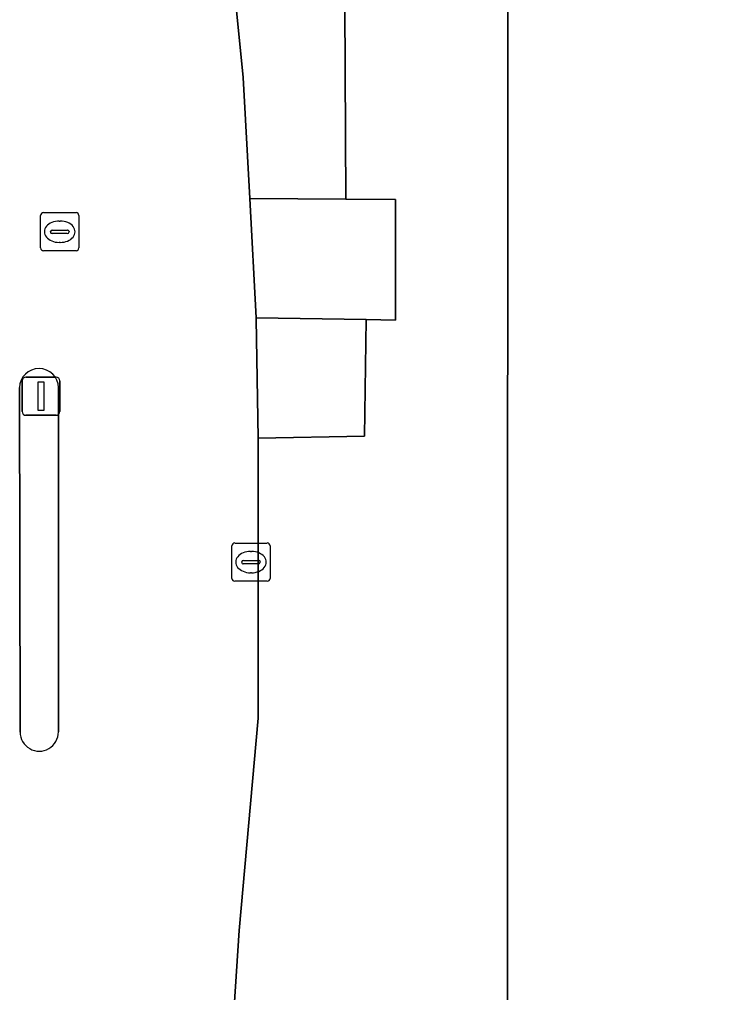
# Model space of a CAD drawing. Extents: x 161477 to 163040, y 383680 to 384871.
# Drawn here: x 162229.95 to 162248.4, y 384121.99 to 384147.47 of the extents above; entities that cross this region are included whole.
import ezdxf

# ---------------------------------------------------------------- set-up
doc = ezdxf.new("R2010")
doc.units = 0
for name, color, linetype in [('IMGEO_Groenvoorziening', 7, 'Continuous'), ('IMGEO_Kolk', 7, 'Continuous'), ('IMGEO_Lichtmast', 7, 'Continuous'), ('IMGEO_Pand', 7, 'Continuous'), ('IMGEO_Parkeervlak_open', 7, 'Continuous'), ('IMGEO_Rijbaan_lokaal_open', 7, 'Continuous'), ('IMGEO_Rioolput', 7, 'Continuous'), ('IMGEO_Verkeerseiland_open', 7, 'Continuous'), ('IMGEO_Voetpad_open', 7, 'Continuous')]:
    doc.layers.add(name, color=color, linetype=linetype)

msp = doc.modelspace()

# ---------------------------------------------------------------- linework, layer by layer
at = {"layer": 'IMGEO_Groenvoorziening'}
for points in [[(162248.405, 384167.14), (162245.773, 384169.203), (162242.33, 384167.945), (162241.874, 384167.195), (162241.584, 384166.753), (162240.168, 384166.768), (162238.62, 384161.657), (162238.438, 384152.932), (162238.494, 384142.77), (162239.793, 384142.762), (162239.792, 384142.448), (162239.79, 384139.875), (162239.789, 384139.602), (162239.023, 384139.615), (162238.983, 384136.559), (162236.195, 384136.512), (162236.197, 384129.171), (162235.704, 384123.615), (162235.441, 384119.614)], [(162242.728, 384115.62), (162242.731, 384160.713), (162242.727, 384161.62)]]:
    msp.add_lwpolyline(points, dxfattribs=at)
at = {"layer": 'IMGEO_Kolk'}
for p, q in [((162235.509, 384132.836), (162235.509, 384133.688)), ((162235.584, 384133.762), (162236.436, 384133.762)), ((162236.51, 384133.688), (162236.51, 384132.836)), ((162235.997, 384133.542), (162236.022, 384133.542)), ((162235.768, 384133.256), (162235.768, 384133.268)), ((162236.206, 384133.219), (162235.808, 384133.219)), ((162235.811, 384133.305), (162236.209, 384133.305)), ((162236.252, 384133.268), (162236.252, 384133.256)), ((162236.02, 384132.982), (162235.995, 384132.982)), ((162236.436, 384132.762), (162235.584, 384132.762))]:
    msp.add_line(p, q, dxfattribs=at)
for points in [[(162235.509, 384132.836), (162235.509, 384133.688)], [(162235.584, 384133.762), (162236.436, 384133.762)], [(162236.51, 384133.688), (162236.51, 384132.836)], [(162236.436, 384132.762), (162235.584, 384132.762)]]:
    msp.add_lwpolyline(points, dxfattribs=at)
for centre, radius, start, end in [((162235.586, 384133.686), 0.0765, 91.552, 178.448), ((162235.586, 384133.686), 0.0765, 91.552, 178.448), ((162236.434, 384133.686), 0.0765, 1.552, 88.448), ((162236.434, 384133.686), 0.0765, 1.552, 88.448), ((162235.808, 384133.265), 0.0403, 85.8775, 175.7526), ((162235.805, 384133.255), 0.0366, 178.938, 274.7102), ((162236.209, 384133.262), 0.043, 264.8664, 352.4533), ((162236.213, 384133.267), 0.0386, 1.7309, 96.639), ((162235.586, 384132.838), 0.0765, 181.552, 268.448), ((162235.586, 384132.838), 0.0765, 181.552, 268.448), ((162236.434, 384132.838), 0.0765, 271.552, 358.448), ((162236.434, 384132.838), 0.0765, 271.552, 358.448)]:
    msp.add_arc(centre, radius, start, end, dxfattribs=at)
for centre, major_axis, ratio, start_param, end_param in [((162235.996, 384133.262), (-0.387, 0.002), 0.722429, 4.712389, 7.853982), ((162236.021, 384133.262), (-0.39, 0.002), 0.717154, 1.570796, 4.712389)]:
    msp.add_ellipse(centre, major_axis=major_axis, ratio=ratio, start_param=start_param, end_param=end_param, dxfattribs=at)
at = {"layer": 'IMGEO_Lichtmast'}
for p, q in [((162230.018, 384137.206), (162230.018, 384138.006)), ((162230.018, 384138.006), (162230.018, 384137.206)), ((162230.118, 384138.106), (162230.908, 384138.106)), ((162230.908, 384138.106), (162230.118, 384138.106)), ((162231.008, 384138.006), (162231.008, 384137.206)), ((162231.008, 384137.206), (162231.008, 384138.006)), ((162230.908, 384137.106), (162230.118, 384137.106)), ((162230.118, 384137.106), (162230.908, 384137.106))]:
    msp.add_line(p, q, dxfattribs=at)
msp.add_lwpolyline([(162230.438, 384137.981), (162230.588, 384137.981), (162230.588, 384137.231), (162230.438, 384137.231), (162230.438, 384137.981)], dxfattribs=at)
for centre, start, end in [((162230.118, 384138.006), 90, 180), ((162230.118, 384138.006), 90, 180), ((162230.908, 384138.006), 0, 90), ((162230.908, 384138.006), 360, 90), ((162230.118, 384137.206), 180, 270), ((162230.118, 384137.206), 180, 270), ((162230.908, 384137.206), 270, 0), ((162230.908, 384137.206), 270, 0)]:
    msp.add_arc(centre, 0.1, start, end, dxfattribs=at)
at = {"layer": 'IMGEO_Pand'}
msp.add_lwpolyline([(162242.727, 384161.62), (162242.731, 384160.713), (162242.728, 384115.62)], dxfattribs=at)
at = {"layer": 'IMGEO_Parkeervlak_open'}
msp.add_lwpolyline([(162234.855, 384155.502), (162235.807, 384145.951), (162235.978, 384142.786), (162238.494, 384142.77), (162238.438, 384152.932), (162234.889, 384156.652)], close=True, dxfattribs=at)
at = {"layer": 'IMGEO_Rijbaan_lokaal_open'}
for points in [[(162235.441, 384119.614), (162235.704, 384123.615), (162236.197, 384129.171), (162236.195, 384136.512), (162236.149, 384139.622), (162236.147, 384139.663), (162235.978, 384142.786), (162235.807, 384145.951), (162234.855, 384155.502), (162234.889, 384156.652), (162235.092, 384163.689)], [(162229.964, 384128.811), (162229.949, 384137.832)], [(162230.974, 384137.831), (162230.968, 384128.815)]]:
    msp.add_lwpolyline(points, dxfattribs=at)
for centre, radius, start, end in [((162230.461, 384137.818), 0.513, 1.416, 178.4722), ((162230.466, 384128.812), 0.502, 180.1142, 0.3423)]:
    msp.add_arc(centre, radius, start, end, dxfattribs=at)
at = {"layer": 'IMGEO_Rioolput'}
for p, q in [((162230.503, 384141.488), (162230.503, 384142.34)), ((162230.578, 384142.414), (162231.43, 384142.414)), ((162231.504, 384142.34), (162231.504, 384141.488)), ((162230.991, 384142.194), (162231.016, 384142.194)), ((162230.762, 384141.908), (162230.762, 384141.92)), ((162231.2, 384141.871), (162230.802, 384141.871)), ((162230.805, 384141.957), (162231.203, 384141.957)), ((162231.246, 384141.92), (162231.246, 384141.908)), ((162231.014, 384141.634), (162230.989, 384141.634)), ((162231.43, 384141.414), (162230.578, 384141.414))]:
    msp.add_line(p, q, dxfattribs=at)
for points in [[(162230.503, 384141.488), (162230.503, 384142.34)], [(162230.578, 384142.414), (162231.43, 384142.414)], [(162231.504, 384142.34), (162231.504, 384141.488)], [(162231.43, 384141.414), (162230.578, 384141.414)]]:
    msp.add_lwpolyline(points, dxfattribs=at)
for centre, radius, start, end in [((162230.58, 384142.338), 0.0765, 91.552, 178.448), ((162230.58, 384142.338), 0.0765, 91.552, 178.448), ((162231.428, 384142.338), 0.0765, 1.552, 88.448), ((162231.428, 384142.338), 0.0765, 1.552, 88.448), ((162230.802, 384141.917), 0.0403, 85.8775, 175.7526), ((162230.799, 384141.907), 0.0366, 178.938, 274.7102), ((162231.203, 384141.914), 0.043, 264.8664, 352.4533), ((162231.207, 384141.919), 0.0386, 1.7309, 96.639), ((162230.58, 384141.49), 0.0765, 181.552, 268.448), ((162230.58, 384141.49), 0.0765, 181.552, 268.448), ((162231.428, 384141.49), 0.0765, 271.552, 358.448), ((162231.428, 384141.49), 0.0765, 271.552, 358.448)]:
    msp.add_arc(centre, radius, start, end, dxfattribs=at)
for centre, major_axis, ratio, start_param, end_param in [((162230.99, 384141.914), (-0.387, 0.002), 0.722429, 4.712389, 7.853982), ((162231.015, 384141.914), (-0.39, 0.002), 0.717154, 1.570796, 4.712389)]:
    msp.add_ellipse(centre, major_axis=major_axis, ratio=ratio, start_param=start_param, end_param=end_param, dxfattribs=at)
at = {"layer": 'IMGEO_Verkeerseiland_open'}
for points in [[(162229.949, 384137.832), (162229.964, 384128.811)], [(162230.968, 384128.815), (162230.974, 384137.831)]]:
    msp.add_lwpolyline(points, dxfattribs=at)
for centre, radius, start, end in [((162230.461, 384137.818), 0.513, 1.416, 178.4722), ((162230.466, 384128.812), 0.502, 180.1142, 0.3423)]:
    msp.add_arc(centre, radius, start, end, dxfattribs=at)
at = {"layer": 'IMGEO_Voetpad_open'}
for points in [[(162239.792, 384142.448), (162239.793, 384142.762), (162238.494, 384142.77), (162235.978, 384142.786), (162236.147, 384139.663), (162239.023, 384139.615), (162239.789, 384139.602), (162239.79, 384139.875)], [(162236.147, 384139.663), (162236.149, 384139.622), (162236.195, 384136.512), (162238.983, 384136.559), (162239.023, 384139.615)]]:
    msp.add_lwpolyline(points, close=True, dxfattribs=at)

doc.saveas('drawing.dxf')
